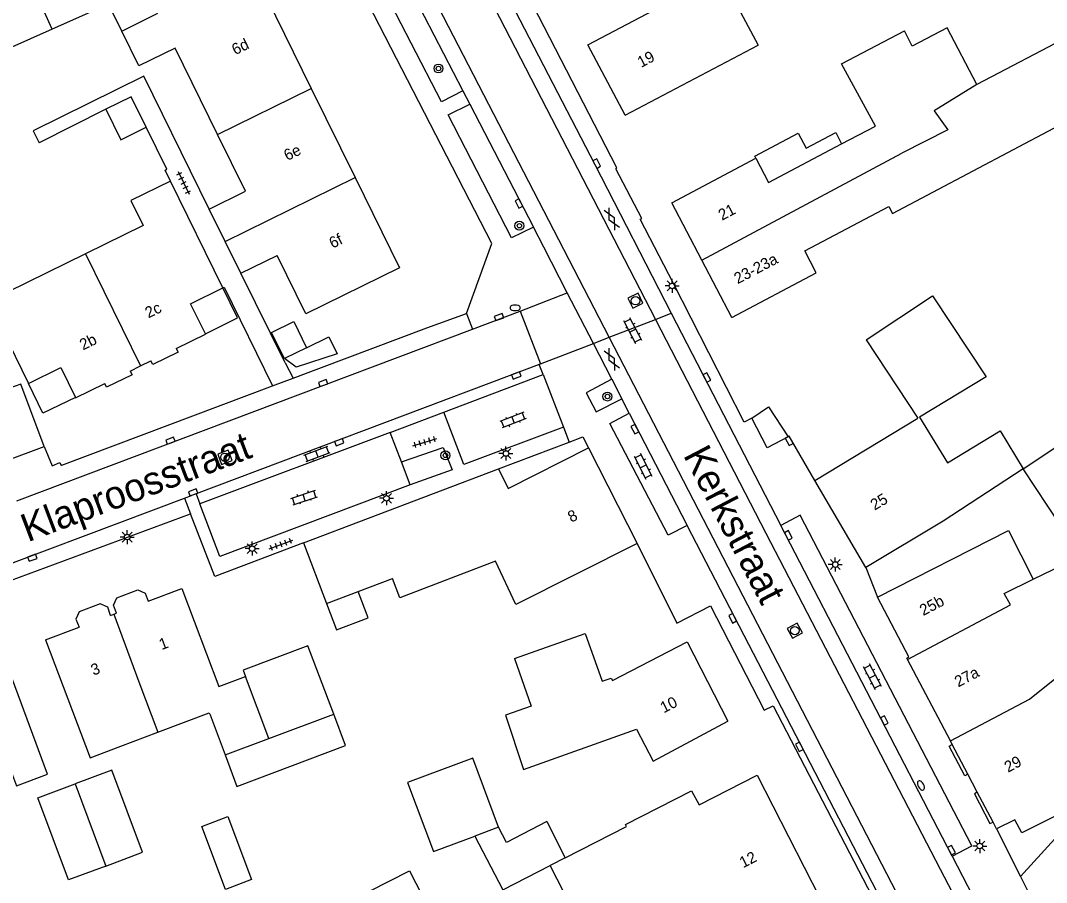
# Model space of a CAD drawing. Extents: x 136000 to 138005, y 398500 to 400500.
# Drawn here: x 137577.5 to 137669, y 398664.4 to 398741.3 of the extents above; entities that cross this region are included whole.
import ezdxf

# ---------------------------------------------------------------- set-up
doc = ezdxf.new("R2010")
doc.units = 0
for name, color, linetype in [('gg-afsc-erfafscheiding', 7, 'Continuous'), ('gg-afsc-hekwerk', 7, 'Continuous'), ('gg-afsc-muur', 7, 'Continuous'), ('gg-anno-huisnummerreeks BGT', 7, 'Continuous'), ('gg-anno-openbare ruimte label', 7, 'Continuous'), ('gg-bbg-bijgebouw', 7, 'Continuous'), ('gg-bbg-gedigitaliseerde bebouwing', 7, 'Continuous'), ('gg-bbg-gedigitaliseerde bijgebouw', 7, 'Continuous'), ('gg-bbg-hoofdgebouw', 7, 'Continuous'), ('gg-bbg-luifel en loopbrug', 7, 'Continuous'), ('gg-bbg-tussenscheiding', 7, 'Continuous'), ('gg-knt-verharding', 7, 'Continuous'), ('gg-knt-verharding nz', 7, 'Continuous'), ('gt-grn-weggrens', 7, 'Continuous'), ('gt-symb-boom', 7, 'Continuous'), ('gt-symb-brandkraan', 7, 'Continuous'), ('gt-symb-gesloten verharding', 7, 'Continuous'), ('gt-symb-klinker verharding', 7, 'Continuous'), ('gt-symb-kolk', 7, 'Continuous'), ('gt-symb-lichtmast', 7, 'Continuous'), ('gt-symb-rioolschacht', 7, 'Continuous'), ('gt-symb-tegel verharding', 7, 'Continuous')]:
    doc.layers.add(name, color=color, linetype=linetype)

# ---------------------------------------------------------------- blocks, each defined once
blk = doc.blocks.new('gt0-TEG1')
at = {"layer": 'gt-symb-tegel verharding'}
for p, q in [((-1.125, 0), (1.125, 0)), ((-0.9, -0.25), (-0.9, 0.25)), ((-0.45, -0.25), (-0.45, 0.25)), ((0, -0.25), (0, 0.25)), ((0.45, -0.25), (0.45, 0.25)), ((0.9, -0.25), (0.9, 0.25))]:
    blk.add_line(p, q, dxfattribs=at)
blk = doc.blocks.new('gt0-KOLK')
at = {"layer": 'gt-symb-kolk'}
blk.add_lwpolyline([(0, 0), (0.375, 0), (0.375, 0.4), (-0.375, 0.4), (-0.375, 0), (0, 0)], dxfattribs=at)
blk = doc.blocks.new('gt0-LMAST')
at = {"layer": 'gt-symb-lichtmast'}
for p, q in [((-0.182, 0.173), (-0.447, 0.438)), ((-0.005, 0.246), (-0.005, 0.621)), ((0.172, 0.173), (0.437, 0.438)), ((-0.255, -0.004), (-0.63, -0.004)), ((-0.182, -0.181), (-0.447, -0.446)), ((-0.005, -0.254), (-0.005, -0.629)), ((0.437, -0.446), (0.172, -0.181)), ((0.245, -0.004), (0.62, -0.004))]:
    blk.add_line(p, q, dxfattribs=at)
blk.add_circle((-0.005, -0.004), 0.25, dxfattribs=at)
blk = doc.blocks.new('gt0-RS')
at = {"layer": 'gt-symb-rioolschacht'}
blk.add_lwpolyline([(-0.5, -0.5), (0.5, -0.5), (0.5, 0.5), (-0.5, 0.5)], close=True, dxfattribs=at)
blk.add_circle((0, 0), 0.375, dxfattribs=at)
blk = doc.blocks.new('gt0-KL1')
at = {"layer": 'gt-symb-klinker verharding'}
for p, q in [((-1.15, 0.3), (1.15, 0.3)), ((-1, -0.3), (-1, 0.3)), ((-0.5, 0.3), (-0.5, 0.45)), ((0, -0.3), (0, 0.3)), ((0.5, 0.3), (0.5, 0.45)), ((1, -0.3), (1, 0.3)), ((-1.15, -0.3), (1.15, -0.3)), ((-0.5, -0.45), (-0.5, -0.3)), ((0.5, -0.45), (0.5, -0.3))]:
    blk.add_line(p, q, dxfattribs=at)
blk = doc.blocks.new('gt0-BOOM')
at = {"layer": 'gt-symb-boom'}
for radius in [0.4, 0.2]:
    blk.add_circle((0, 0), radius, dxfattribs=at)
blk = doc.blocks.new('gt0-BR')
at = {"layer": 'gt-symb-brandkraan'}
for centre, radius, start, end in [((-0.244, 0), 0.206, 107.56694, 252.43307), ((0.599, -2.664), 3, 106.89205, 107.56694), ((0, -0.691), 0.938, 73.10799, 106.89205), ((-0.599, -2.664), 3, 72.43309, 73.10799), ((0.244, 0), 0.206, 287.56695, 72.43309), ((0.599, 2.664), 3, 252.43307, 253.10797), ((0, 0.691), 0.938, 253.10797, 286.89206), ((-0.599, 2.664), 3, 286.89206, 287.56695)]:
    blk.add_arc(centre, radius, start, end, dxfattribs=at)
blk = doc.blocks.new('gt0-GESVH1')
at = {"layer": 'gt-symb-gesloten verharding'}
for p, q in [((-0.992, -0.261), (0.008, 0.239)), ((0.008, -0.261), (-0.992, 0.239)), ((0.008, 0.239), (1.008, -0.261)), ((1.008, 0.239), (0.008, -0.261))]:
    blk.add_line(p, q, dxfattribs=at)

msp = doc.modelspace()

# ---------------------------------------------------------------- linework, layer by layer
at = {"layer": 'gg-afsc-erfafscheiding'}
msp.add_line((137601.093, 398710.778), (137597.149, 398718.761), dxfattribs=at)
for points in [[(137594.337, 398724.476), (137588.487, 398736.349), (137578.617, 398731.47), (137579.149, 398730.395)], [(137642.73, 398705.83), (137644.21, 398706.831), (137645.97, 398704.177)], [(137685.679, 398685.504), (137681.981, 398681.72), (137666.696, 398664.936)]]:
    msp.add_lwpolyline(points, dxfattribs=at)
at = {"layer": 'gg-afsc-hekwerk'}
for p in [(137581.001, 398701.88), (137581.197, 398701.649)]:
    msp.add_line(p, (137581.116, 398701.619), dxfattribs=at)
at = {"layer": 'gg-afsc-muur'}
msp.add_line((137585.114, 398733.397), (137579.149, 398730.395), dxfattribs=at)
msp.add_lwpolyline([(137590.406, 398727.966), (137590.551, 398728.033), (137588.701, 398731.784)], dxfattribs=at)
at = {"layer": 'gg-bbg-bijgebouw'}
for p, q in [((137652.918, 398712.829), (137657.528, 398705.828)), ((137624.432, 398669.841), (137626.088, 398666.612))]:
    msp.add_line(p, q, dxfattribs=at)
for points in [[(137588.701, 398731.784), (137587.364, 398734.509), (137585.114, 398733.397)], [(137585.114, 398733.397), (137586.451, 398730.672), (137588.701, 398731.784)]]:
    msp.add_lwpolyline(points, dxfattribs=at)
at = {"layer": 'gg-bbg-gedigitaliseerde bebouwing'}
for p, q in [((137671.193, 398740.001), (137662.805, 398735.583)), ((137631.427, 398732.872), (137643.281, 398739.117)), ((137597.575, 398726.07), (137595.081, 398731.136)), ((137666.93, 398701.32), (137675.724, 398707.14)), ((137602.75, 398694.7), (137604.804, 398689.289)), ((137607.609, 398690.353), (137610.671, 398691.515)), ((137599.641, 398677.246), (137597.56, 398682.78)), ((137594.402, 398679.363), (137595.744, 398675.784)), ((137586.442, 398676.567), (137589.737, 398677.803)), ((137595.744, 398675.784), (137599.641, 398677.246)), ((137630.902, 398653.901), (137624.751, 398665.927))]:
    msp.add_line(p, q, dxfattribs=at)
for points in [[(137628.103, 398739.146), (137636.867, 398743.789), (137636.371, 398744.725), (137641.686, 398747.542)], [(137643.963, 398743.244), (137641.723, 398742.057), (137643.281, 398739.117)], [(137586.523, 398740.368), (137585.339, 398742.774), (137580.307, 398740.541)], [(137580.307, 398740.541), (137572.28, 398736.98), (137573.733, 398733.703), (137568.281, 398731.285)], [(137595.081, 398731.136), (137591.287, 398738.844), (137588.056, 398737.254), (137586.523, 398740.368)], [(137662.805, 398735.583), (137660.148, 398740.657), (137657.041, 398739.03), (137656.335, 398740.379)], [(137648.471, 398718.801), (137647.442, 398720.745), (137654.954, 398724.722), (137655.282, 398724.103), (137673.26, 398733.62)], [(137590.885, 398726.982), (137587.351, 398725.253), (137588.45, 398723.007), (137583.287, 398720.482)], [(137583.287, 398720.482), (137574.619, 398716.242), (137578.201, 398708.919)], [(137652.918, 398712.829), (137658.855, 398716.739), (137663.617, 398709.508), (137657.686, 398705.924)], [(137657.686, 398705.924), (137660.178, 398701.842), (137664.864, 398704.703), (137666.93, 398701.32)], [(137653.93, 398689.87), (137665.619, 398695.796), (137667.822, 398691.451)], [(137621.67, 398689.212), (137619.869, 398693.056), (137611.318, 398689.81), (137610.671, 398691.515)], [(137667.822, 398691.451), (137670.463, 398692.754), (137672.392, 398688.845)], [(137579.74, 398686.06), (137583.697, 398675.537), (137586.442, 398676.567)], [(137573.341, 398673.232), (137576.608, 398674.446), (137577.131, 398673.039), (137579.903, 398674.069), (137575.97, 398684.67)], [(137621.551, 398684.388), (137623.045, 398680.143), (137620.763, 398679.34)], [(137589.737, 398677.803), (137594.339, 398679.53), (137594.402, 398679.363)], [(137620.763, 398679.34), (137622.37, 398674.473), (137632.434, 398678.073), (137633.937, 398675.225), (137640.6, 398678.79)]]:
    msp.add_lwpolyline(points, dxfattribs=at)
at = {"layer": 'gg-bbg-gedigitaliseerde bijgebouw'}
msp.add_line((137603.014, 398712.111), (137601.039, 398711.142), dxfattribs=at)
for points in [[(137601.039, 398711.142), (137599.893, 398713.476), (137601.868, 398714.445), (137603.014, 398712.111)], [(137604.804, 398689.289), (137605.691, 398686.952), (137608.496, 398688.016), (137607.609, 398690.353)], [(137620.136, 398669.351), (137617.829, 398675.508), (137612.02, 398673.331), (137614.335, 398667.154), (137618.03, 398668.539)], [(137585.093, 398665.864), (137588.376, 398667.096), (137585.629, 398674.417), (137582.365, 398673.192)], [(137585.093, 398665.864), (137581.77, 398664.627), (137579.042, 398671.954), (137582.365, 398673.192)], [(137624.432, 398669.841), (137620.849, 398667.979), (137620.136, 398669.351)], [(137618.03, 398668.539), (137620.516, 398663.755), (137624.751, 398665.927)], [(137608.628, 398663.626), (137612.188, 398665.451), (137613.329, 398663.227), (137609.769, 398661.401), (137608.628, 398663.626)]]:
    msp.add_lwpolyline(points, dxfattribs=at)
at = {"layer": 'gg-bbg-hoofdgebouw'}
for p, q in [((137598.105, 398746.056), (137603.431, 398735.236)), ((137631.427, 398732.872), (137628.103, 398739.146)), ((137603.431, 398735.236), (137607.34, 398727.296)), ((137635.58, 398725.04), (137643.093, 398729.012)), ((137595.542, 398717.46), (137590.885, 398726.982)), ((137594.337, 398724.476), (137597.575, 398726.07)), ((137638.265, 398719.935), (137635.58, 398725.04)), ((137595.75, 398721.605), (137594.337, 398724.476)), ((137597.149, 398718.761), (137595.75, 398721.605)), ((137597.149, 398718.761), (137600.388, 398720.355)), ((137640.954, 398714.822), (137638.265, 398719.935)), ((137640.954, 398714.822), (137648.471, 398718.801)), ((137588.213, 398710.486), (137589.129, 398710.935)), ((137587.283, 398710.03), (137588.213, 398710.486)), ((137648.349, 398700.281), (137657.528, 398705.828)), ((137628.15, 398703.18), (137632.49, 398694.64)), ((137602.75, 398694.7), (137620.14, 398701.3)), ((137652.91, 398692.5), (137648.349, 398700.281)), ((137632.49, 398694.64), (137621.67, 398689.212)), ((137585.529, 398688.231), (137585.82, 398688.34)), ((137585.82, 398688.34), (137586.051, 398688.427)), ((137579.74, 398686.06), (137582.714, 398687.175)), ((137636.97, 398685.86), (137640.6, 398678.79)), ((137660.437, 398677.034), (137656.619, 398684.298)), ((137660.606, 398676.713), (137660.437, 398677.034)), ((137662.003, 398674.054), (137660.606, 398676.713)), ((137662.84, 398672.463), (137662.003, 398674.054)), ((137664.241, 398669.797), (137662.84, 398672.463)), ((137664.56, 398669.19), (137664.241, 398669.797))]:
    msp.add_line(p, q, dxfattribs=at)
for points in [[(137650.74, 398730.302), (137653.747, 398731.89), (137650.728, 398737.443), (137656.335, 398740.379)], [(137643.093, 398729.012), (137644.229, 398726.864), (137650.74, 398730.302)], [(137607.34, 398727.296), (137611.31, 398719.23), (137602.96, 398715.13), (137600.388, 398720.355)], [(137593.985, 398713.356), (137592.669, 398716.02), (137595.542, 398717.46)], [(137591.39, 398712.042), (137594.002, 398713.322), (137593.985, 398713.356)], [(137591.39, 398712.042), (137591.549, 398711.718), (137589.286, 398710.615), (137589.129, 398710.935)], [(137578.201, 398708.919), (137581.083, 398710.344), (137582.389, 398707.678)], [(137587.283, 398710.03), (137587.442, 398709.706), (137585.175, 398708.602), (137585.019, 398708.921)], [(137582.389, 398707.678), (137582.407, 398707.641), (137585.019, 398708.921)], [(137620.14, 398701.3), (137620.99, 398699.55), (137628.15, 398703.18)], [(137666.93, 398701.32), (137659.8, 398696.64), (137652.91, 398692.5)], [(137676.1, 398700.17), (137670.22, 398696.31), (137666.93, 398701.32)], [(137586.051, 398688.427), (137585.787, 398689.134), (137586.092, 398689.809), (137587.958, 398690.513), (137588.619, 398690.21), (137588.889, 398689.491)], [(137588.889, 398689.491), (137591.9, 398690.62), (137595.18, 398681.88), (137597.56, 398682.78)], [(137656.619, 398684.298), (137656.55, 398684.43), (137656.72, 398684.53), (137653.93, 398689.87)], [(137585.529, 398688.231), (137585.277, 398688.953), (137584.613, 398689.255), (137582.741, 398688.555), (137582.439, 398687.909), (137582.714, 398687.175)], [(137621.551, 398684.388), (137627.871, 398686.612), (137629.393, 398682.37), (137630.19, 398682.632), (137630.3, 398682.412), (137636.97, 398685.86)], [(137626.088, 398666.612), (137631.557, 398669.409), (137631.465, 398669.589), (137637.355, 398672.592), (137638.022, 398671.317), (137643.215, 398673.972), (137648.78, 398663.045), (137630.902, 398653.901)], [(137670.19, 398670.54), (137666.8, 398668.83), (137666.18, 398670), (137664.56, 398669.19)]]:
    msp.add_lwpolyline(points, dxfattribs=at)
at = {"layer": 'gg-bbg-luifel en loopbrug'}
msp.add_line((137599.641, 398677.246), (137605.43, 398679.418), dxfattribs=at)
for points in [[(137643.093, 398729.012), (137642.989, 398729.209), (137646.868, 398731.261), (137647.581, 398729.913), (137650.21, 398731.303), (137650.74, 398730.302)], [(137593.985, 398713.356), (137596.855, 398714.775), (137595.542, 398717.46)], [(137603.014, 398712.111), (137604.989, 398713.081), (137605.738, 398711.555), (137602.095, 398710.38), (137601.039, 398711.142)], [(137582.389, 398707.678), (137579.5, 398706.263), (137578.201, 398708.919)], [(137605.43, 398679.418), (137603.137, 398685.528), (137597.345, 398683.354), (137597.56, 398682.78)], [(137595.744, 398675.784), (137596.798, 398672.975), (137606.484, 398676.61), (137605.43, 398679.418)], [(137595.999, 398670.287), (137598.107, 398664.67), (137595.767, 398663.791), (137593.659, 398669.409), (137595.999, 398670.287)]]:
    msp.add_lwpolyline(points, dxfattribs=at)
at = {"layer": 'gg-bbg-tussenscheiding'}
for p, q in [((137580.307, 398740.541), (137576.531, 398749.055)), ((137586.523, 398740.368), (137589.755, 398741.956)), ((137595.081, 398731.136), (137603.431, 398735.236)), ((137638.265, 398719.935), (137656.101, 398729.462)), ((137595.75, 398721.605), (137607.34, 398727.296)), ((137583.287, 398720.482), (137588.213, 398710.486)), ((137665.246, 398690.18), (137667.822, 398691.451)), ((137604.804, 398689.289), (137607.609, 398690.353)), ((137585.82, 398688.34), (137588.048, 398682.306)), ((137667.503, 398680.747), (137672.221, 398684.563)), ((137588.048, 398682.306), (137589.737, 398677.803)), ((137660.437, 398677.034), (137667.503, 398680.747)), ((137582.365, 398673.192), (137585.093, 398665.864)), ((137620.136, 398669.351), (137618.03, 398668.539)), ((137626.088, 398666.612), (137624.751, 398665.927))]:
    msp.add_line(p, q, dxfattribs=at)
for points in [[(137662.805, 398735.583), (137659.004, 398733.249), (137660.207, 398731.539), (137656.101, 398729.462)], [(137656.619, 398684.298), (137665.804, 398689.179), (137665.246, 398690.18)]]:
    msp.add_lwpolyline(points, dxfattribs=at)
at = {"layer": 'gg-knt-verharding'}
for p, q in [((137608.624, 398764.058), (137634.123, 398714.645)), ((137603.375, 398761.288), (137616.952, 398735.034)), ((137630.015, 398713.048), (137604.705, 398761.985)), ((137616.952, 398735.034), (137617.561, 398733.857)), ((137617.561, 398733.857), (137623.255, 398722.86)), ((137590.885, 398726.982), (137590.406, 398727.966)), ((137624.173, 398721.077), (137623.255, 398722.86)), ((137626.269, 398717.005), (137624.173, 398721.077)), ((137628.591, 398712.494), (137626.269, 398717.005)), ((137617.806, 398713.766), (137622.056, 398715.367)), ((137622.056, 398715.367), (137623.885, 398710.664)), ((137635.546, 398715.199), (137645.305, 398696.267)), ((137604.558, 398708.774), (137617.806, 398713.766)), ((137630.23, 398709.31), (137628.591, 398712.494)), ((137601.093, 398710.778), (137601.813, 398709.385)), ((137623.885, 398710.664), (137623.753, 398710.612)), ((137624.102, 398709.718), (137623.753, 398710.612)), ((137599.984, 398708.699), (137601.813, 398709.385)), ((137624.102, 398709.718), (137625.931, 398705.024)), ((137630.23, 398709.31), (137631.125, 398707.55)), ((137577.155, 398698.439), (137604.558, 398708.774)), ((137581.197, 398701.649), (137599.984, 398708.699)), ((137631.781, 398706.269), (137631.125, 398707.55)), ((137610.457, 398704.55), (137615.268, 398706.358)), ((137631.781, 398706.269), (137636.945, 398696.241)), ((137611.472, 398701.925), (137610.457, 398704.55)), ((137620.14, 398701.3), (137626.437, 398703.69)), ((137612.264, 398699.875), (137611.472, 398701.925)), ((137592.138, 398698.706), (137592.736, 398698.931)), ((137593.159, 398699.09), (137592.736, 398698.931)), ((137593.159, 398699.09), (137593.504, 398698.181)), ((137660.603, 398666.75), (137645.305, 398696.267)), ((137652.91, 398692.5), (137653.93, 398689.87)), ((137664.56, 398669.19), (137666.696, 398664.936)), ((137660.603, 398666.75), (137674.818, 398639.406))]:
    msp.add_line(p, q, dxfattribs=at)
for points in [[(137635.726, 398717.839), (137632.763, 398723.57), (137632.913, 398723.644), (137630.584, 398728.088), (137630.682, 398728.153), (137610.286, 398767.787), (137610.018, 398768.562), (137609.899, 398769.373)], [(137617.282, 398715.156), (137619.547, 398721.409), (137597.01, 398765.174)], [(137609.92, 398764.748), (137628.717, 398728.448), (137635.546, 398715.199)], [(137616.952, 398735.034), (137615.046, 398734.059), (137601.526, 398760.263), (137603.375, 398761.288)], [(137623.255, 398722.86), (137621.291, 398721.904), (137615.639, 398732.906), (137617.561, 398733.857)], [(137595.542, 398717.46), (137595.677, 398717.516), (137599.984, 398708.699)], [(137642.73, 398705.83), (137642.05, 398705.48), (137635.726, 398717.839)], [(137601.813, 398709.385), (137613.748, 398713.877), (137617.282, 398715.156)], [(137634.123, 398714.645), (137643.969, 398695.565), (137659.521, 398665.581), (137677.592, 398630.903)], [(137678.787, 398619.102), (137657.425, 398660.05), (137630.015, 398713.048)], [(137630.23, 398709.31), (137627.958, 398708.098), (137628.844, 398706.404), (137631.125, 398707.55)], [(137579.62, 398703.307), (137577.523, 398708.87), (137576.525, 398708.494)], [(137625.931, 398705.024), (137617.049, 398701.68), (137615.268, 398706.358)], [(137636.945, 398696.241), (137635.256, 398695.384), (137630.051, 398705.345), (137631.781, 398706.269)], [(137645.97, 398704.177), (137644.1, 398703.17), (137642.73, 398705.83)], [(137626.437, 398703.69), (137627.656, 398704.152), (137628.15, 398703.18)], [(137648.349, 398700.281), (137646.05, 398704.22), (137645.97, 398704.177)], [(137554.748, 398694.588), (137554.921, 398694.077), (137579.62, 398703.307)], [(137579.62, 398703.307), (137580.335, 398701.586), (137581.001, 398701.88)], [(137611.472, 398701.925), (137615.2, 398703.215), (137615.996, 398701.228), (137612.264, 398699.875)], [(137612.264, 398699.875), (137595.278, 398693.5), (137593.504, 398698.181)], [(137546.286, 398681.968), (137554.25, 398684.63), (137562.06, 398687.38), (137592.138, 398698.706)], [(137545.229, 398680.337), (137562.11, 398685.98), (137592.671, 398697.289)], [(137602.75, 398694.7), (137594.818, 398691.713), (137592.671, 398697.289)], [(137660.603, 398666.75), (137662.342, 398667.665), (137647.025, 398697.178), (137645.305, 398696.267)], [(137656.364, 398658.822), (137654.297, 398662.788), (137636.945, 398696.241)], [(137632.49, 398694.64), (137636.04, 398687.54), (137639.03, 398689.08), (137643.83, 398679.78), (137644.64, 398680.17), (137653.42, 398663.22), (137652.88, 398662.93)], [(137662.003, 398674.054), (137661.741, 398673.916), (137660.341, 398676.573), (137660.606, 398676.713)], [(137662.84, 398672.463), (137662.577, 398672.325), (137663.968, 398669.654), (137664.241, 398669.797)], [(137666.696, 398664.936), (137668.33, 398661.68), (137667.11, 398661.12), (137671.07, 398652.99), (137670.16, 398652.54), (137674.09, 398644.77), (137674.928, 398645.082)]]:
    msp.add_lwpolyline(points, dxfattribs=at)
at = {"layer": 'gg-knt-verharding nz'}
for p, q in [((137623.753, 398710.612), (137621.087, 398709.607)), ((137621.087, 398709.607), (137593.159, 398699.09)), ((137615.268, 398706.358), (137624.102, 398709.718)), ((137610.457, 398704.55), (137593.504, 398698.181))]:
    msp.add_line(p, q, dxfattribs=at)
at = {"layer": 'gt-grn-weggrens'}
for p, q in [((137622.056, 398715.367), (137626.269, 398717.005)), ((137617.282, 398715.156), (137617.806, 398713.766)), ((137630.015, 398713.048), (137634.123, 398714.645)), ((137634.123, 398714.645), (137635.546, 398715.199)), ((137628.591, 398712.494), (137630.015, 398713.048)), ((137623.885, 398710.664), (137628.591, 398712.494)), ((137625.931, 398705.024), (137626.437, 398703.69)), ((137592.138, 398698.706), (137592.671, 398697.289))]:
    msp.add_line(p, q, dxfattribs=at)

# ---------------------------------------------------------------- block references
at = {"layer": 'gt-symb-boom'}
for p in [(137614.779, 398737.025), (137621.996, 398722.997), (137629.848, 398707.76), (137615.399, 398702.51)]:
    msp.add_blockref('gt0-BOOM', p, dxfattribs=at)
at = {"layer": 'gt-symb-brandkraan'}
msp.add_blockref('gt0-BR', (137621.614, 398715.671), dxfattribs=at)
at = {"layer": 'gt-symb-brandkraan', "rotation": 118.43662869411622}
msp.add_blockref('gt0-BR', (137657.811, 398673.055), dxfattribs=at)
at = {"layer": 'gt-symb-gesloten verharding', "rotation": 117.25687177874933}
for p in [(137630.226, 398723.593), (137630.226, 398711.063)]:
    msp.add_blockref('gt0-GESVH1', p, dxfattribs=at)
at = {"layer": 'gt-symb-klinker verharding'}
for p, rotation in [((137632.109, 398713.631), 117.25687177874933), ((137621.418, 398705.669), -158.5922600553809), ((137603.941, 398702.645), 19.88516511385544), ((137633.057, 398701.523), 117.20591683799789), ((137602.8, 398698.746), 18.41683444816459), ((137653.486, 398682.757), 117.38497058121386)]:
    msp.add_blockref('gt0-KL1', p, dxfattribs=dict(at, rotation=rotation))
at = {"layer": 'gt-symb-kolk'}
for p, rotation in [((137628.717, 398728.448), -62.79408316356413), ((137622.132, 398725.074), 117.513061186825), ((137620.248, 398714.66), 19.75789996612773), ((137621.789, 398709.446), 20.663302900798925), ((137638.535, 398709.368), -62.743128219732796), ((137604.558, 398708.774), 20.663302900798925), ((137632.465, 398704.934), 117.12876605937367), ((137590.938, 398703.637), 20.663302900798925), ((137605.855, 398703.868), -159.44395478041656), ((137646.233, 398703.906), 119.294452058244), ((137592.965, 398699.017), 20.428617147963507), ((137645.809, 398695.278), -62.61502941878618), ((137578.621, 398693.188), 20.663302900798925), ((137641.191, 398688.07), 117.43581850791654), ((137654.37, 398678.759), -62.615029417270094), ((137647.143, 398676.602), 117.38497058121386), ((137660.361, 398667.191), -61.256964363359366)]:
    msp.add_blockref('gt0-KOLK', p, dxfattribs=dict(at, rotation=rotation))
at = {"layer": 'gt-symb-lichtmast'}
for p in [(137635.623, 398717.629), (137620.799, 398702.68), (137610.142, 398698.681), (137587.02, 398695.223), (137598.167, 398694.191), (137650.178, 398692.773), (137663.062, 398667.661)]:
    msp.add_blockref('gt0-LMAST', p, dxfattribs=at)
at = {"layer": 'gt-symb-rioolschacht'}
for p, rotation in [((137632.349, 398716.307), 26.28331291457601), ((137595.729, 398702.339), 20.66330289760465), ((137646.561, 398686.87), 28.692787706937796)]:
    msp.add_blockref('gt0-RS', p, dxfattribs=dict(at, rotation=rotation))
at = {"layer": 'gt-symb-tegel verharding'}
for p, rotation in [((137592.045, 398726.825), -64.40857585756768), ((137613.559, 398703.693), 16.56746691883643), ((137600.736, 398694.558), 20.1739449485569)]:
    msp.add_blockref('gt0-TEG1', p, dxfattribs=dict(at, rotation=rotation))

# ---------------------------------------------------------------- texts
at = {"layer": 'gg-anno-huisnummerreeks BGT'}
for s, rotation, p in [('6d', 26.2, (137596.646, 398738.203)), ('19', 27.9, (137632.849, 398737.07)), ('6e', 26.2, (137601.292, 398728.765)), ('21', 27.7, (137640.066, 398723.435)), ('6f', 26.2, (137605.331, 398720.946)), ('23-23a', 27.7, (137641.463, 398717.773)), ('2c', 26.1, (137588.901, 398714.72)), ('2b', 26.1, (137583.068, 398711.862)), ('25', 30.4, (137653.673, 398697.572)), ('8', 26.9, (137626.625, 398696.496)), ('25b', 27.6, (137658.016, 398688.171)), ('1', 20.6, (137590.076, 398685.13)), ('3', 20.6, (137583.996, 398682.85)), ('27a', 27.7, (137661.136, 398681.796)), ('10', 27.2, (137634.872, 398679.488)), ('29', 27.7, (137665.576, 398674.184)), ('12', 27.1, (137641.942, 398665.664))]:
    msp.add_text(s, height=1, rotation=rotation, dxfattribs=at).set_placement(p)
at = {"layer": 'gg-anno-openbare ruimte label'}
for s, rotation, p in [('Klaproosstraat', 20.7, (137578.138, 398694.744)), ('Kerkstraat', 297.6, (137636.568, 398702.534))]:
    msp.add_text(s, height=2.5, rotation=rotation, dxfattribs=at).set_placement(p)

doc.saveas('drawing.dxf')
